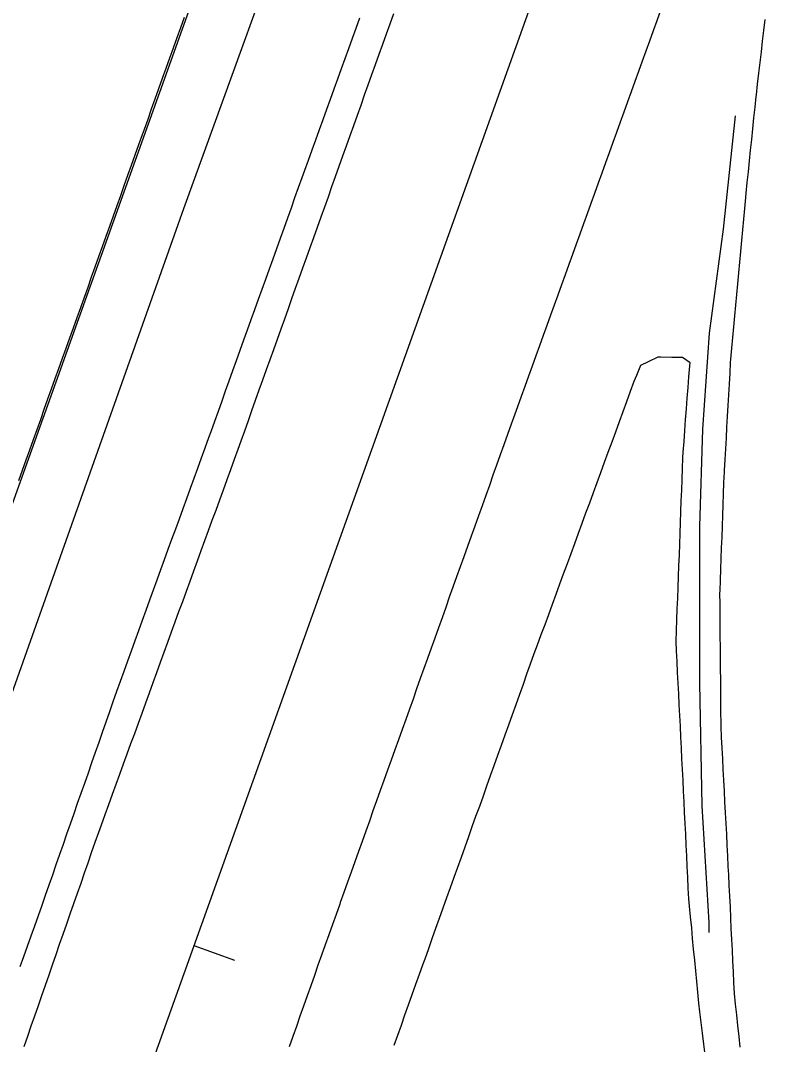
# Model space of a CAD drawing. Extents: x 1901471 to 1963503, y 756461 to 799997.
# Drawn here: x 1940799.9 to 1940870.1, y 780119.1 to 780213.8 of the extents above; entities that cross this region are included whole.
import ezdxf

# ---------------------------------------------------------------- set-up
doc = ezdxf.new("R2010")
doc.units = 0
for name, color, linetype in [('RD_EX_Fence_Other', 7, 'Continuous'), ('RD_EX_GuardRail', 7, 'Continuous'), ('RD_EX_H2O', 7, 'Continuous'), ('RD_EX_Road', 7, 'Continuous'), ('RD_HC_Cl', 7, 'Continuous'), ('RD_HC_Data_Tic', 7, 'Continuous')]:
    doc.layers.add(name, color=color, linetype=linetype)

msp = doc.modelspace()

# ---------------------------------------------------------------- linework, layer by layer
at = {"layer": 'RD_EX_Fence_Other'}
msp.add_lwpolyline([(1940682.24, 779824.66), (1940695.89, 779863.73), (1940722.93, 779939.21), (1940753.27, 780022.99), (1940784.33, 780110.09), (1940815, 780196.43), (1940838.75, 780262), (1940849.69, 780291.88)], dxfattribs=at)
at = {"layer": 'RD_EX_GuardRail'}
msp.add_lwpolyline([(1940866.05, 780205.01), (1940864.94, 780194.51), (1940863.64, 780184.9), (1940863.02, 780176.01), (1940862.74, 780167.01), (1940862.72, 780152.51), (1940862.95, 780141.15), (1940863.59, 780130.35), (1940863.61, 780129.42)], dxfattribs=at)
at = {"layer": 'RD_EX_H2O'}
msp.add_lwpolyline([(1940799.72, 780171.27), (1940800.05, 780172.22), (1940800.39, 780173.16), (1940800.73, 780174.1), (1940801.06, 780175.04), (1940801.4, 780175.98), (1940801.74, 780176.92), (1940802.07, 780177.87), (1940802.41, 780178.81), (1940802.75, 780179.75), (1940803.08, 780180.69), (1940803.08, 780180.69), (1940803.42, 780181.63), (1940803.76, 780182.57), (1940804.09, 780183.52), (1940804.43, 780184.46), (1940804.77, 780185.4), (1940805.1, 780186.34), (1940805.44, 780187.28), (1940805.78, 780188.22), (1940806.12, 780189.16), (1940806.45, 780190.11), (1940806.79, 780191.05), (1940807.13, 780191.99), (1940807.46, 780192.93), (1940807.8, 780193.87), (1940808.14, 780194.81), (1940808.47, 780195.76), (1940808.81, 780196.7), (1940809.15, 780197.64), (1940809.48, 780198.58), (1940809.82, 780199.52), (1940810.16, 780200.46), (1940810.49, 780201.41), (1940810.83, 780202.35), (1940811.17, 780203.29), (1940811.34, 780203.78), (1940811.68, 780204.72), (1940812.01, 780205.66), (1940812.35, 780206.6), (1940812.69, 780207.55), (1940813.02, 780208.49), (1940813.36, 780209.43), (1940813.7, 780210.37), (1940814.03, 780211.31), (1940814.37, 780212.25), (1940814.71, 780213.2), (1940815.04, 780214.14)], dxfattribs=at)
at = {"layer": 'RD_EX_Road'}
for points in [[(1940834.39, 780214.45), (1940834.06, 780213.51), (1940833.72, 780212.57), (1940833.38, 780211.62), (1940833.05, 780210.68), (1940832.71, 780209.74), (1940832.37, 780208.8), (1940832.04, 780207.86), (1940831.7, 780206.92), (1940831.37, 780205.97), (1940831.03, 780205.03), (1940830.69, 780204.09), (1940830.36, 780203.15), (1940830.02, 780202.21), (1940829.68, 780201.27), (1940829.35, 780200.32), (1940829.01, 780199.38), (1940828.67, 780198.44), (1940828.34, 780197.5), (1940828, 780196.56), (1940827.66, 780195.62), (1940827.33, 780194.67), (1940826.99, 780193.73), (1940826.66, 780192.79), (1940826.32, 780191.85), (1940825.98, 780190.91), (1940825.65, 780189.97), (1940825.31, 780189.02), (1940824.97, 780188.08), (1940824.64, 780187.14), (1940824.3, 780186.2), (1940823.96, 780185.26), (1940823.63, 780184.32), (1940823.29, 780183.37), (1940822.95, 780182.43), (1940822.62, 780181.49), (1940822.28, 780180.55), (1940821.95, 780179.61), (1940821.61, 780178.67), (1940821.27, 780177.72), (1940820.94, 780176.78), (1940820.6, 780175.84), (1940820.26, 780174.9), (1940819.99, 780174.13), (1940819.65, 780173.19), (1940819.3, 780172.25), (1940818.96, 780171.31), (1940818.62, 780170.37), (1940818.28, 780169.43), (1940817.94, 780168.49), (1940817.59, 780167.55), (1940817.25, 780166.61), (1940816.91, 780165.67), (1940816.57, 780164.74), (1940816.22, 780163.8), (1940815.88, 780162.86), (1940815.54, 780161.92), (1940815.2, 780160.98), (1940814.86, 780160.04), (1940814.51, 780159.1), (1940814.17, 780158.16), (1940813.83, 780157.22), (1940813.49, 780156.28), (1940813.14, 780155.34), (1940812.8, 780154.4), (1940812.46, 780153.46), (1940812.12, 780152.52), (1940811.78, 780151.58), (1940811.43, 780150.64), (1940811.09, 780149.7), (1940810.75, 780148.76), (1940810.41, 780147.82), (1940810.06, 780146.88), (1940809.72, 780145.94), (1940809.38, 780145), (1940809.04, 780144.06), (1940808.7, 780143.13), (1940808.35, 780142.19), (1940808.01, 780141.25), (1940807.67, 780140.31), (1940807.33, 780139.37), (1940807.08, 780138.69), (1940806.75, 780137.74), (1940806.42, 780136.8), (1940806.09, 780135.85), (1940805.76, 780134.91), (1940805.44, 780133.96), (1940805.11, 780133.02), (1940804.78, 780132.07), (1940804.45, 780131.13), (1940804.12, 780130.19), (1940803.79, 780129.24), (1940803.46, 780128.3), (1940803.13, 780127.35), (1940802.81, 780126.41), (1940802.48, 780125.46), (1940802.15, 780124.52), (1940801.82, 780123.57), (1940801.49, 780122.63), (1940801.16, 780121.69), (1940800.83, 780120.74), (1940800.51, 780119.8), (1940800.18, 780118.85)], [(1940859.13, 780214.76), (1940858.79, 780213.82), (1940858.45, 780212.88), (1940858.11, 780211.94), (1940857.77, 780211), (1940857.43, 780210.06), (1940857.09, 780209.12), (1940856.75, 780208.18), (1940856.41, 780207.24), (1940856.07, 780206.3), (1940855.73, 780205.36), (1940855.39, 780204.42), (1940855.05, 780203.48), (1940854.71, 780202.54), (1940854.37, 780201.6), (1940854.03, 780200.66), (1940853.69, 780199.72), (1940853.36, 780198.78), (1940853.02, 780197.84), (1940853.02, 780197.84), (1940852.68, 780196.9), (1940852.34, 780195.95), (1940852, 780195.01), (1940851.66, 780194.07), (1940851.32, 780193.13), (1940850.98, 780192.19), (1940850.64, 780191.25), (1940850.3, 780190.31), (1940849.96, 780189.37), (1940849.62, 780188.43), (1940849.28, 780187.49), (1940848.94, 780186.55), (1940848.6, 780185.61), (1940848.26, 780184.67), (1940847.92, 780183.73), (1940847.58, 780182.79), (1940847.24, 780181.85), (1940846.9, 780180.91), (1940846.56, 780179.97), (1940846.22, 780179.03), (1940845.88, 780178.09), (1940845.63, 780177.4), (1940845.3, 780176.46), (1940844.96, 780175.51), (1940844.62, 780174.57), (1940844.29, 780173.63), (1940843.95, 780172.69), (1940843.61, 780171.75), (1940843.28, 780170.81), (1940842.94, 780169.86), (1940842.6, 780168.92), (1940842.27, 780167.98), (1940841.93, 780167.04), (1940841.59, 780166.1), (1940841.26, 780165.16), (1940840.92, 780164.21), (1940840.58, 780163.27), (1940840.25, 780162.33), (1940839.91, 780161.39), (1940839.57, 780160.45), (1940839.24, 780159.51), (1940838.9, 780158.56), (1940838.56, 780157.62), (1940838.23, 780156.68), (1940837.89, 780155.74), (1940837.55, 780154.8), (1940837.22, 780153.86), (1940836.88, 780152.92), (1940836.54, 780151.97), (1940836.21, 780151.03), (1940835.87, 780150.09), (1940835.53, 780149.15), (1940835.2, 780148.21), (1940834.86, 780147.27), (1940834.52, 780146.32), (1940834.19, 780145.38), (1940833.85, 780144.44), (1940833.51, 780143.5), (1940833.18, 780142.56), (1940832.84, 780141.62), (1940832.5, 780140.67), (1940832.17, 780139.73), (1940831.83, 780138.79), (1940831.49, 780137.85), (1940831.49, 780137.85), (1940831.16, 780136.91), (1940830.82, 780135.97), (1940830.49, 780135.02), (1940830.15, 780134.08), (1940829.81, 780133.14), (1940829.48, 780132.2), (1940829.42, 780132.04), (1940829.08, 780131.1), (1940828.75, 780130.16), (1940828.42, 780129.22), (1940828.08, 780128.27), (1940827.75, 780127.33), (1940827.41, 780126.39), (1940827.08, 780125.45), (1940826.74, 780124.5), (1940826.41, 780123.56), (1940826.08, 780122.62), (1940825.74, 780121.68), (1940825.41, 780120.73), (1940825.07, 780119.79), (1940824.74, 780118.85)], [(1940831.27, 780214.05), (1940830.93, 780213.11), (1940830.59, 780212.17), (1940830.25, 780211.23), (1940829.91, 780210.29), (1940829.57, 780209.35), (1940829.23, 780208.41), (1940828.89, 780207.47), (1940828.55, 780206.53), (1940828.21, 780205.59), (1940827.87, 780204.65), (1940827.53, 780203.71), (1940827.19, 780202.77), (1940826.85, 780201.83), (1940826.51, 780200.89), (1940826.16, 780199.95), (1940825.93, 780199.29), (1940825.59, 780198.35), (1940825.25, 780197.41), (1940824.92, 780196.47), (1940824.58, 780195.53), (1940824.24, 780194.59), (1940823.9, 780193.65), (1940823.56, 780192.71), (1940823.23, 780191.76), (1940822.89, 780190.82), (1940822.55, 780189.88), (1940822.21, 780188.94), (1940821.88, 780188), (1940821.54, 780187.06), (1940821.2, 780186.12), (1940820.86, 780185.18), (1940820.52, 780184.24), (1940820.19, 780183.29), (1940819.85, 780182.35), (1940819.51, 780181.41), (1940819.17, 780180.47), (1940818.83, 780179.53), (1940818.5, 780178.59), (1940818.16, 780177.65), (1940817.82, 780176.71), (1940817.48, 780175.77), (1940817.28, 780175.2), (1940816.94, 780174.26), (1940816.6, 780173.32), (1940816.25, 780172.38), (1940815.91, 780171.45), (1940815.57, 780170.51), (1940815.23, 780169.57), (1940814.89, 780168.63), (1940814.55, 780167.69), (1940814.21, 780166.75), (1940813.86, 780165.81), (1940813.52, 780164.87), (1940813.18, 780163.93), (1940812.84, 780162.99), (1940812.5, 780162.05), (1940812.16, 780161.11), (1940811.82, 780160.17), (1940811.48, 780159.23), (1940811.13, 780158.29), (1940810.79, 780157.35), (1940810.45, 780156.41), (1940810.11, 780155.47), (1940809.77, 780154.53), (1940809.43, 780153.59), (1940809.09, 780152.65), (1940808.76, 780151.73), (1940808.43, 780150.78), (1940808.1, 780149.84), (1940807.77, 780148.9), (1940807.44, 780147.95), (1940807.11, 780147.01), (1940806.78, 780146.07), (1940806.45, 780145.12), (1940806.12, 780144.18), (1940805.79, 780143.23), (1940805.46, 780142.29), (1940805.13, 780141.35), (1940804.8, 780140.4), (1940804.47, 780139.46), (1940804.14, 780138.51), (1940803.81, 780137.57), (1940803.48, 780136.63), (1940803.15, 780135.68), (1940802.82, 780134.74), (1940802.49, 780133.8), (1940802.16, 780132.85), (1940801.83, 780131.91), (1940801.5, 780130.96), (1940801.17, 780130.02), (1940800.84, 780129.08), (1940800.5, 780128.13), (1940800.16, 780127.18), (1940799.82, 780126.24)], [(1940866.51, 780118.81), (1940866.4, 780119.81), (1940866.29, 780120.8), (1940866.19, 780121.79), (1940866.08, 780122.79), (1940865.97, 780123.78), (1940865.92, 780124.79), (1940865.87, 780125.79), (1940865.83, 780126.79), (1940865.78, 780127.79), (1940865.73, 780128.79), (1940865.68, 780129.78), (1940865.63, 780130.78), (1940865.59, 780131.78), (1940865.54, 780132.78), (1940865.49, 780133.78), (1940865.44, 780134.78), (1940865.4, 780135.52), (1940865.4, 780135.52), (1940865.35, 780136.52), (1940865.3, 780137.52), (1940865.25, 780138.52), (1940865.2, 780139.51), (1940865.15, 780140.51), (1940865.09, 780141.51), (1940865.04, 780142.51), (1940864.99, 780143.51), (1940864.94, 780144.51), (1940864.89, 780145.51), (1940864.83, 780146.5), (1940864.78, 780147.5), (1940864.73, 780148.5), (1940864.73, 780148.82), (1940864.72, 780149.82), (1940864.71, 780150.82), (1940864.7, 780151.82), (1940864.7, 780152.82), (1940864.69, 780153.82), (1940864.68, 780154.82), (1940864.67, 780155.82), (1940864.66, 780156.82), (1940864.66, 780157.82), (1940864.65, 780158.82), (1940864.64, 780159.82), (1940864.63, 780160.82), (1940864.64, 780161.04), (1940864.68, 780162.04), (1940864.71, 780163.04), (1940864.75, 780164.03), (1940864.78, 780165.03), (1940864.82, 780166.03), (1940864.86, 780167.03), (1940864.89, 780168.03), (1940864.93, 780169.03), (1940864.97, 780170.03), (1940865, 780171.03), (1940865.04, 780172.03), (1940865.05, 780172.2), (1940865.11, 780173.19), (1940865.16, 780174.19), (1940865.22, 780175.19), (1940865.28, 780176.19), (1940865.33, 780177.19), (1940865.39, 780178.19), (1940865.45, 780179.18), (1940865.51, 780180.18), (1940865.56, 780181.18), (1940865.62, 780182.18), (1940865.65, 780182.5), (1940865.74, 780183.5), (1940865.83, 780184.49), (1940865.92, 780185.49), (1940866.02, 780186.49), (1940866.11, 780187.48), (1940866.2, 780188.48), (1940866.29, 780189.47), (1940866.38, 780190.47), (1940866.47, 780191.47), (1940866.56, 780192.46), (1940866.66, 780193.46), (1940866.75, 780194.45), (1940866.84, 780195.45), (1940866.93, 780196.44), (1940866.93, 780196.44), (1940867.02, 780197.44), (1940867.06, 780197.85), (1940867.16, 780198.85), (1940867.27, 780199.84), (1940867.37, 780200.84), (1940867.47, 780201.83), (1940867.57, 780202.83), (1940867.67, 780203.82), (1940867.77, 780204.82), (1940867.88, 780205.81), (1940867.98, 780206.81), (1940868, 780206.96), (1940868.11, 780207.96), (1940868.23, 780208.95), (1940868.34, 780209.94), (1940868.46, 780210.94), (1940868.57, 780211.93), (1940868.69, 780212.92), (1940868.8, 780213.92)], [(1940863.26, 780118.11), (1940863.14, 780119.1), (1940863.01, 780120.1), (1940862.89, 780121.09), (1940862.76, 780122.08), (1940862.66, 780122.89), (1940862.57, 780123.89), (1940862.48, 780124.88), (1940862.38, 780125.88), (1940862.29, 780126.87), (1940862.19, 780127.87), (1940862.1, 780128.87), (1940862.1, 780128.87), (1940862.01, 780129.86), (1940861.91, 780130.86), (1940861.82, 780131.85), (1940861.75, 780132.53), (1940861.7, 780133.53), (1940861.65, 780134.53), (1940861.6, 780135.53), (1940861.55, 780136.52), (1940861.5, 780137.52), (1940861.46, 780138.52), (1940861.41, 780139.52), (1940861.36, 780140.52), (1940861.31, 780141.52), (1940861.26, 780142.52), (1940861.21, 780143.52), (1940861.16, 780144.51), (1940861.11, 780145.51), (1940861.06, 780146.51), (1940861.01, 780147.51), (1940860.96, 780148.51), (1940860.91, 780149.51), (1940860.86, 780150.51), (1940860.81, 780151.51), (1940860.76, 780152.5), (1940860.71, 780153.5), (1940860.66, 780154.5), (1940860.61, 780155.5), (1940860.57, 780156.38), (1940860.61, 780157.37), (1940860.64, 780158.37), (1940860.68, 780159.37), (1940860.72, 780160.37), (1940860.75, 780161.37), (1940860.79, 780162.37), (1940860.83, 780163.37), (1940860.87, 780164.37), (1940860.9, 780165.37), (1940860.94, 780166.37), (1940860.98, 780167.37), (1940861.02, 780168.37), (1940861.05, 780169.37), (1940861.09, 780170.36), (1940861.13, 780171.36), (1940861.17, 780172.36), (1940861.2, 780173.36), (1940861.22, 780173.89), (1940861.3, 780174.88), (1940861.38, 780175.88), (1940861.45, 780176.88), (1940861.53, 780177.88), (1940861.6, 780178.87), (1940861.68, 780179.87), (1940861.76, 780180.87), (1940861.83, 780181.86), (1940861.86, 780182.15), (1940861.16, 780182.63), (1940860.16, 780182.65), (1940859.16, 780182.67), (1940858.87, 780182.67), (1940857.97, 780182.25), (1940857.26, 780181.91), (1940856.89, 780180.98), (1940856.67, 780180.43), (1940856.33, 780179.49), (1940856.33, 780179.49), (1940855.98, 780178.55), (1940855.64, 780177.61), (1940855.29, 780176.68), (1940854.95, 780175.74), (1940854.61, 780174.8), (1940854.26, 780173.86), (1940853.92, 780172.92), (1940853.57, 780171.98), (1940853.23, 780171.05), (1940852.88, 780170.11), (1940852.54, 780169.17), (1940852.19, 780168.23), (1940851.85, 780167.29), (1940851.5, 780166.35), (1940851.16, 780165.41), (1940850.81, 780164.48), (1940850.47, 780163.54), (1940850.12, 780162.6), (1940849.78, 780161.66), (1940849.43, 780160.72), (1940849.09, 780159.78), (1940848.74, 780158.84), (1940848.4, 780157.91), (1940848.05, 780156.97), (1940847.71, 780156.03), (1940847.41, 780155.21), (1940847.07, 780154.27), (1940846.73, 780153.33), (1940846.4, 780152.39), (1940846.06, 780151.44), (1940845.72, 780150.5), (1940845.38, 780149.56), (1940845.05, 780148.62), (1940844.71, 780147.68), (1940844.37, 780146.74), (1940844.03, 780145.8), (1940843.7, 780144.85), (1940843.36, 780143.91), (1940843.02, 780142.97), (1940842.69, 780142.03), (1940842.35, 780141.09), (1940842.01, 780140.15), (1940841.67, 780139.21), (1940841.34, 780138.27), (1940841, 780137.32), (1940840.66, 780136.38), (1940840.33, 780135.44), (1940839.99, 780134.5), (1940839.65, 780133.56), (1940839.31, 780132.62), (1940838.98, 780131.68), (1940838.64, 780130.73), (1940838.3, 780129.79), (1940837.96, 780128.85), (1940837.63, 780127.91), (1940837.29, 780126.97), (1940837.11, 780126.48), (1940836.78, 780125.54), (1940836.44, 780124.6), (1940836.11, 780123.65), (1940835.77, 780122.71), (1940835.43, 780121.77), (1940835.1, 780120.83), (1940834.76, 780119.89), (1940834.76, 780119.89), (1940834.42, 780118.95)]]:
    msp.add_lwpolyline(points, dxfattribs=at)
at = {"layer": 'RD_HC_Cl'}
for p, q in [((1941906.199, 783259.592), (1940073.411, 778143.366)), ((1941934.096, 783249.335), (1940101.04, 778132.845))]:
    msp.add_line(p, q, dxfattribs=at)
at = {"layer": 'RD_HC_Data_Tic'}
msp.add_line((1940815.91, 780128.217), (1940819.676, 780126.868), dxfattribs=at)

doc.saveas('drawing.dxf')
